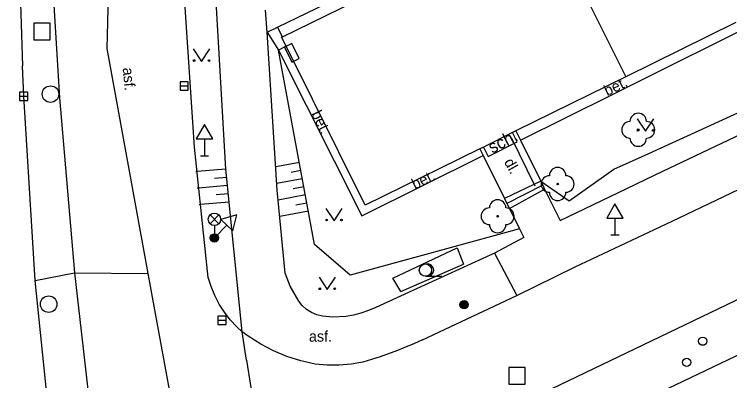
# Model space of a CAD drawing. Extents: x -596229 to -595156, y -1161237 to -1159376.
# Drawn here: x -595622.79 to -595579.5, y -1160021.49 to -1159999.32 of the extents above; entities that cross this region are included whole.
import ezdxf

# ---------------------------------------------------------------- set-up
doc = ezdxf.new("R2010")
doc.units = 0
for name, color, linetype in [('Level 22', 7, 'Continuous'), ('Level 24', 7, 'Continuous'), ('Level 25', 7, 'Continuous'), ('Level 26', 7, 'Continuous'), ('Level 27', 7, 'Continuous'), ('Level 28', 7, 'Continuous'), ('Level 33', 7, 'Continuous'), ('Level 34', 7, 'Continuous'), ('Level 36', 7, 'Continuous'), ('Specificka linie pasportu komunikaci', 7, 'Continuous'), ('TM - budovy zdene_ betonove - VP', 7, 'Continuous'), ('TM - chodniky - VP', 7, 'Continuous'), ('TM - horni hrana svahu', 7, 'Continuous'), ('TM - hranice souvisleho porostu (skupiny stromu_ kere)', 7, 'Continuous'), ('TM - komunikace - VP', 7, 'Continuous'), ('TM - popis povrchu', 7, 'Continuous'), ('TM - poznamka', 7, 'Continuous'), ('TM - rozhrani mezi zpev. plochami mezi sebou - VP', 7, 'Continuous'), ('TM - rozhrani ploch obecne - VP', 7, 'Continuous'), ('TM - schody - VP', 7, 'Continuous'), ('TM - srafovani', 7, 'Continuous'), ('TM - zabradli - VP', 7, 'Continuous')]:
    doc.layers.add(name, color=color, linetype=linetype)

msp = doc.modelspace()

# ---------------------------------------------------------------- linework, layer by layer
at = {"layer": 'Level 22'}
for centre in [(-595585.03, -1160006.31), (-595589.91, -1160009.59), (-595593.54, -1160011.54)]:
    msp.add_circle(centre, 0.05, dxfattribs=at)
for centre, start, end in [((-595585.03, -1160005.81), 0, 180), ((-595585.53, -1160006.31), 90, 270), ((-595584.53, -1160006.31), 270, 90), ((-595585.03, -1160006.81), 180, 0), ((-595589.91, -1160009.09), 0, 180), ((-595590.41, -1160009.59), 90, 270), ((-595589.41, -1160009.59), 270, 90), ((-595589.91, -1160010.09), 180, 0), ((-595593.54, -1160011.04), 0, 180), ((-595594.04, -1160011.54), 90, 270), ((-595593.04, -1160011.54), 270, 90), ((-595593.54, -1160012.04), 180, 0)]:
    msp.add_arc(centre, 0.5, start, end, dxfattribs=at)
at = {"layer": 'Level 24'}
msp.add_lwpolyline([(-595606.439, -1160001.314), (-595605.994, -1160002.21), (-595605.546, -1160001.988), (-595605.991, -1160001.092)], close=True, dxfattribs=at)
at = {"layer": 'Level 25'}
for centre, radius in [((-595610.68, -1160012.85), 0.25), ((-595610.68, -1160012.85), 0.2), ((-595610.68, -1160012.85), 0.15), ((-595610.68, -1160012.85), 0.1), ((-595610.68, -1160012.85), 0.05), ((-595595.57, -1160016.89), 0.25), ((-595595.57, -1160016.89), 0.2), ((-595595.57, -1160016.89), 0.15), ((-595595.57, -1160016.89), 0.1), ((-595595.57, -1160016.89), 0.05)]:
    msp.add_circle(centre, radius, dxfattribs=at)
at = {"layer": 'Level 26'}
for points in [[(-595621.61, -1160000.86), (-595620.61, -1160000.86), (-595620.61, -1159999.86), (-595621.61, -1159999.86)], [(-595592.87, -1160021.7), (-595591.87, -1160021.7), (-595591.87, -1160020.7), (-595592.87, -1160020.7)]]:
    msp.add_lwpolyline(points, close=True, dxfattribs=at)
at = {"layer": 'Level 27'}
for p, q in [((-595612.76, -1160003.66), (-595612.26, -1160003.66)), ((-595622.47, -1160004.28), (-595621.97, -1160004.28)), ((-595610.47, -1160017.83), (-595609.97, -1160017.83))]:
    msp.add_line(p, q, dxfattribs=at)
for points in [[(-595612.76, -1160003.91), (-595612.26, -1160003.91), (-595612.26, -1160003.41), (-595612.76, -1160003.41)], [(-595622.47, -1160004.53), (-595621.97, -1160004.53), (-595621.97, -1160004.03), (-595622.47, -1160004.03)], [(-595610.47, -1160018.08), (-595609.97, -1160018.08), (-595609.97, -1160017.58), (-595610.47, -1160017.58)]]:
    msp.add_lwpolyline(points, close=True, dxfattribs=at)
for centre in [(-595620.6, -1160004.15), (-595620.71, -1160016.86)]:
    msp.add_circle(centre, 0.5, dxfattribs=at)
at = {"layer": 'Level 28'}
for centre in [(-595581.13, -1160019.1), (-595582.1, -1160020.38)]:
    msp.add_circle(centre, 0.25, dxfattribs=at)
at = {"layer": 'Level 33'}
for p, q in [((-595610.945, -1160011.99), (-595610.415, -1160011.46)), ((-595610.945, -1160011.46), (-595610.415, -1160011.99)), ((-595610.68, -1160012.1), (-595610.68, -1160012.85))]:
    msp.add_line(p, q, dxfattribs=at)
for centre, radius in [((-595610.68, -1160011.725), 0.375), ((-595610.68, -1160012.85), 0.2), ((-595610.68, -1160012.85), 0.145), ((-595610.68, -1160012.85), 0.0876)]:
    msp.add_circle(centre, radius, dxfattribs=at)
at = {"layer": 'Level 34'}
for p, q in [((-595611.28, -1160006.862), (-595611.28, -1160007.88)), ((-595611.53, -1160007.88), (-595611.03, -1160007.88)), ((-595586.44, -1160011.652), (-595586.44, -1160012.67)), ((-595609.933, -1160012.077), (-595610.64, -1160012.81)), ((-595610.82, -1160012.636), (-595610.46, -1160012.984)), ((-595586.69, -1160012.67), (-595586.19, -1160012.67))]:
    msp.add_line(p, q, dxfattribs=at)
for points in [[(-595611.78, -1160006.862), (-595610.78, -1160006.862), (-595611.28, -1160005.996)], [(-595586.94, -1160011.652), (-595585.94, -1160011.652), (-595586.44, -1160010.786)], [(-595610.293, -1160011.73), (-595609.573, -1160012.424), (-595609.332, -1160011.454)]]:
    msp.add_lwpolyline(points, close=True, dxfattribs=at)
at = {"layer": 'Level 36'}
msp.add_line((-595597.91, -1160015.175), (-595596.91, -1160015.175), dxfattribs=at)
for points in [[(-595611.96, -1160001.42), (-595611.46, -1160002.17), (-595610.96, -1160001.42)], [(-595585.09, -1160005.65), (-595584.59, -1160006.4), (-595584.09, -1160005.65)], [(-595603.94, -1160011.07), (-595603.44, -1160011.82), (-595602.94, -1160011.07)], [(-595604.35, -1160015.23), (-595603.85, -1160015.98), (-595603.35, -1160015.23)]]:
    msp.add_lwpolyline(points, dxfattribs=at)
for centre, radius in [((-595611.91, -1160002.12), 0.05), ((-595611.011, -1160002.12), 0.05), ((-595585.04, -1160006.35), 0.05), ((-595584.141, -1160006.35), 0.05), ((-595603.89, -1160011.77), 0.05), ((-595602.991, -1160011.77), 0.05), ((-595597.91, -1160014.8), 0.375), ((-595604.3, -1160015.93), 0.05), ((-595603.401, -1160015.93), 0.05)]:
    msp.add_circle(centre, radius, dxfattribs=at)
msp.add_arc((-595597.785, -1160014.8), 0.375, 260.4059, 99.5941, dxfattribs=at)
at = {"layer": 'Specificka linie pasportu komunikaci'}
for points in [[(-595614.68, -1160015.01), (-595617.17, -1160001.4), (-595615.85, -1159949.02), (-595611.18, -1159926.97), (-595604.85, -1159909.39)], [(-595621.53, -1160015.42), (-595619.14, -1160014.96)], [(-595619.14, -1160014.96), (-595614.68, -1160015.01)], [(-595608.52, -1160056.12), (-595610.7, -1160036.76), (-595614.68, -1160015.01)], [(-595608.73, -1160020.25), (-595609, -1160018.54)], [(-595608.73, -1160020.25), (-595606.9, -1160031.82)]]:
    msp.add_lwpolyline(points, dxfattribs=at)
at = {"layer": 'TM - budovy zdene_ betonove - VP'}
for points in [[(-595590.85, -1159992.96), (-595585.78, -1160003.1)], [(-595606.55, -1160000.68), (-595599.53, -1159997.23)], [(-595579.12, -1159999.81), (-595585.78, -1160003.1)], [(-595606.61, -1160000.71), (-595606.55, -1160000.68)], [(-595606.34, -1160001.26), (-595606.61, -1160000.71)], [(-595601.55, -1160010.88), (-595606.34, -1160001.26)], [(-595585.78, -1160003.1), (-595586.88, -1160003.64), (-595592.43, -1160006.38)], [(-595592.43, -1160006.38), (-595592.63, -1160006.48)], [(-595592.63, -1160006.48), (-595594.4, -1160007.36)], [(-595594.61, -1160007.46), (-595597.03, -1160008.65), (-595601.55, -1160010.88)], [(-595594.4, -1160007.36), (-595594.61, -1160007.46)]]:
    msp.add_lwpolyline(points, dxfattribs=at)
at = {"layer": 'TM - chodniky - VP'}
for points in [[(-595609, -1160018.54), (-595609.98, -1160008.7), (-595610.56, -1159998.91), (-595610.69, -1159993.54), (-595610.71, -1159987.39)], [(-595606.86, -1160000.1), (-595599.8, -1159996.68)], [(-595607.49, -1160000.41), (-595607.58, -1159999.07)], [(-595607.49, -1160000.41), (-595606.86, -1160000.1)], [(-595606.4, -1160014.98), (-595606.88, -1160009.96), (-595607.49, -1160000.41)], [(-595583.97, -1160009.02), (-595576.36, -1160005.4)], [(-595592.43, -1160006.38), (-595592.15, -1160006.94)], [(-595592.15, -1160006.94), (-595590.93, -1160009.42)], [(-595594.61, -1160007.46), (-595594.41, -1160007.87)], [(-595594.41, -1160007.87), (-595593.13, -1160010.46)], [(-595590.93, -1160009.42), (-595590.81, -1160009.66), (-595590.7, -1160009.9)], [(-595589.76, -1160011.79), (-595585.77, -1160009.88), (-595583.97, -1160009.02)], [(-595590.7, -1160009.9), (-595589.76, -1160011.79)], [(-595593.13, -1160010.46), (-595592.98, -1160010.76), (-595592.83, -1160011.07)], [(-595592.83, -1160011.07), (-595592.22, -1160012.31)], [(-595592.22, -1160012.31), (-595591.96, -1160012.83)], [(-595591.96, -1160012.83), (-595593.73, -1160013.77)], [(-595593.73, -1160013.77), (-595598.68, -1160016.04)], [(-595602.73, -1160017.61), (-595603.52, -1160017.65), (-595604.14, -1160017.59), (-595604.48, -1160017.51), (-595604.8, -1160017.37), (-595605.1, -1160017.18), (-595605.36, -1160016.94), (-595605.58, -1160016.67), (-595606.1, -1160015.78), (-595606.4, -1160014.98)], [(-595598.68, -1160016.04), (-595600.92, -1160017.07), (-595601.36, -1160017.25), (-595601.81, -1160017.41)], [(-595601.81, -1160017.41), (-595602.27, -1160017.53), (-595602.73, -1160017.61)], [(-595584.55, -1160022.59), (-595578.26, -1160019.58)]]:
    msp.add_lwpolyline(points, dxfattribs=at)
at = {"layer": 'TM - horni hrana svahu'}
for points in [[(-595598.11, -1160013.92), (-595602.46, -1160015.1), (-595604.62, -1160013.24), (-595606.8, -1160001.49)], [(-595584.61, -1160007.84), (-595576.89, -1160004.32)], [(-595590.93, -1160009.42), (-595589.22, -1160010.61), (-595586.5, -1160008.7), (-595584.61, -1160007.84)], [(-595592.22, -1160012.31), (-595598.11, -1160013.92)]]:
    msp.add_lwpolyline(points, dxfattribs=at)
at = {"layer": 'TM - hranice souvisleho porostu (skupiny stromu_ kere)'}
for points in [[(-595599.4, -1160016.1), (-595599.89, -1160015.29), (-595595.99, -1160013.46), (-595595.6, -1160014.44)], [(-595599.4, -1160016.1), (-595595.6, -1160014.44)]]:
    msp.add_lwpolyline(points, dxfattribs=at)
at = {"layer": 'TM - komunikace - VP'}
for points in [[(-595613.7, -1159922.95), (-595617.5, -1159940.53), (-595619.9, -1159957.72), (-595620.06, -1159966.58), (-595620.76, -1159986.51), (-595620.59, -1159994.76), (-595620.43, -1159998.09), (-595620.05, -1160004.38), (-595619.14, -1160014.96)], [(-595622.15, -1159966.52), (-595622.79, -1159986.68), (-595622.29, -1160002.44)], [(-595609, -1160018.54), (-595609.32, -1160018.24), (-595609.72, -1160017.81), (-595610.07, -1160017.35), (-595610.39, -1160016.85), (-595610.66, -1160016.34), (-595610.88, -1160015.8), (-595611.06, -1160015.24), (-595611.88, -1160007.36), (-595612.67, -1159995.55)], [(-595543.15, -1159999.36), (-595579.7, -1160016.92), (-595595.3, -1160024.4)], [(-595621.53, -1160015.42), (-595622.22, -1160004.28), (-595622.29, -1160002.44)], [(-595592.38, -1160016.34), (-595588.84, -1160014.61), (-595584.05, -1160012.34), (-595582.56, -1160011.63), (-595574.4, -1160007.74)], [(-595619.14, -1160014.96), (-595617.59, -1160028.56), (-595613.77, -1160052.19), (-595613.34, -1160054.22), (-595612.9, -1160055.93), (-595608.78, -1160072.45), (-595603.67, -1160090.89)], [(-595605.12, -1160091.34), (-595611.8, -1160067.89), (-595615.82, -1160052.27), (-595620.11, -1160029.19), (-595621.53, -1160015.42)], [(-595598.09, -1160019.02), (-595592.38, -1160016.34)], [(-595602.41, -1160020.5), (-595603.13, -1160020.56), (-595603.86, -1160020.55), (-595604.58, -1160020.48), (-595605.44, -1160020.29), (-595606.29, -1160020.02), (-595607.1, -1160019.68), (-595607.88, -1160019.27), (-595608.63, -1160018.79), (-595609, -1160018.54)], [(-595598.09, -1160019.02), (-595598.58, -1160019.24), (-595599.22, -1160019.51)], [(-595599.22, -1160019.51), (-595599.6, -1160019.67), (-595600.64, -1160020.04), (-595601.69, -1160020.37)], [(-595601.69, -1160020.37), (-595602.41, -1160020.5)]]:
    msp.add_lwpolyline(points, dxfattribs=at)
at = {"layer": 'TM - rozhrani mezi zpev. plochami mezi sebou - VP'}
msp.add_lwpolyline([(-595593.73, -1160013.77), (-595592.38, -1160016.34)], dxfattribs=at)
at = {"layer": 'TM - rozhrani ploch obecne - VP'}
for points in [[(-595606.55, -1160000.68), (-595606.86, -1160000.1)], [(-595586.59, -1160004.17), (-595584.45, -1160003.1), (-595578.87, -1160000.32)], [(-595607.49, -1160000.41), (-595606.8, -1160001.49)], [(-595606.34, -1160001.26), (-595606.8, -1160001.49)], [(-595606.8, -1160001.49), (-595601.75, -1160011.52), (-595594.41, -1160007.87)], [(-595592.15, -1160006.94), (-595586.59, -1160004.17)], [(-595592.35, -1160007.03), (-595592.63, -1160006.48)], [(-595594.11, -1160007.93), (-595592.35, -1160007.03)], [(-595594.4, -1160007.36), (-595594.11, -1160007.93)], [(-595590.93, -1160009.42), (-595593.13, -1160010.46)], [(-595592.83, -1160011.07), (-595590.7, -1160009.9)]]:
    msp.add_lwpolyline(points, dxfattribs=at)
at = {"layer": 'TM - schody - VP'}
msp.add_lwpolyline([(-595590.81, -1160009.66), (-595592.98, -1160010.76)], dxfattribs=at)
at = {"layer": 'TM - srafovani'}
for points in [[(-595605.54, -1160008.29), (-595606.97, -1160008.55)], [(-595609.98, -1160008.7), (-595611.73, -1160008.84), (-595611.8, -1160008.85)], [(-595605.45, -1160008.78), (-595606.04, -1160008.89)], [(-595609.93, -1160009.19), (-595610.67, -1160009.26)], [(-595605.36, -1160009.27), (-595606.91, -1160009.56)], [(-595609.88, -1160009.69), (-595611.62, -1160009.84), (-595611.72, -1160009.85)], [(-595605.27, -1160009.76), (-595605.91, -1160009.88)], [(-595609.83, -1160010.19), (-595610.58, -1160010.25)], [(-595605.17, -1160010.25), (-595606.82, -1160010.56)], [(-595609.78, -1160010.69), (-595611.52, -1160010.83), (-595611.6, -1160010.84)], [(-595605.08, -1160010.75), (-595605.76, -1160010.87)], [(-595604.99, -1160011.24), (-595606.73, -1160011.56)]]:
    msp.add_lwpolyline(points, dxfattribs=at)
at = {"layer": 'TM - zabradli - VP'}
for points in [[(-595609, -1160018.54), (-595609.98, -1160008.7), (-595610.56, -1159998.91), (-595610.69, -1159993.54), (-595610.71, -1159987.39)], [(-595591.26, -1160009.73), (-595592.71, -1160006.8)]]:
    msp.add_lwpolyline(points, dxfattribs=at)

# ---------------------------------------------------------------- texts
at = {"layer": 'TM - popis povrchu'}
for s, rotation, p in [('asf.', 275, (-595616.23, -1160002.57)), ('bet.', 25.705, (-595586.91, -1160004.28)), ('bet.', 295.8466, (-595604.83, -1160005.33)), ('dl.', 298.6673, (-595593.17, -1160008.25)), ('bet.', 25.705, (-595598.55, -1160009.93))]:
    msp.add_text(s, height=0.65, rotation=rotation, dxfattribs=at).set_placement(p)
msp.add_text('asf.', height=0.65, dxfattribs=at).set_placement((-595604.96, -1160019.13))
at = {"layer": 'TM - poznamka'}
msp.add_text('sch.', height=0.75, rotation=27.0836, dxfattribs=at).set_placement((-595593.87, -1160007.76))

doc.saveas('drawing.dxf')
